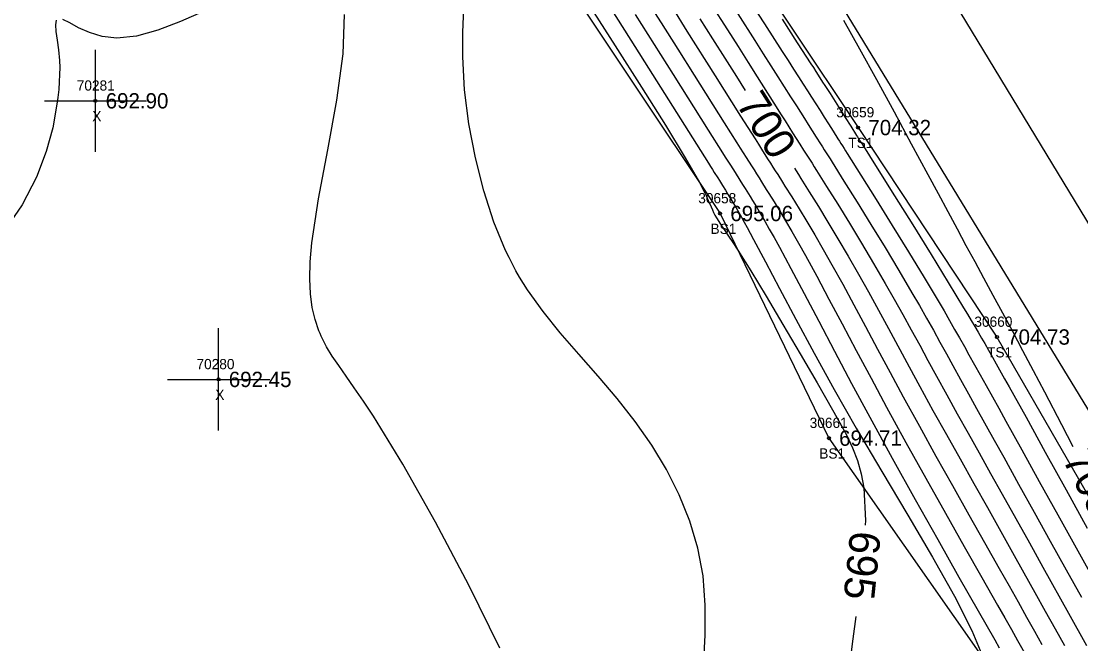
# Model space of a CAD drawing. Extents: x 1376587 to 1378239, y 1000335 to 1003031.
# Drawn here: x 1377325.3 to 1377429, y 1001514.5 to 1001575.4 of the extents above; entities that cross this region are included whole.
import ezdxf

# ---------------------------------------------------------------- set-up
doc = ezdxf.new("R2010")
doc.units = 0
for name, color, linetype in [('RD_DTM_BkLn1', 7, 'Continuous'), ('RD_DTM_BkLn2', 7, 'Continuous'), ('RD_DTM_BkLn_txCode', 7, 'Continuous'), ('RD_DTM_Major1', 7, 'Continuous'), ('RD_DTM_Major1_Lbl', 7, 'Continuous'), ('RD_DTM_Minor1', 7, 'Continuous'), ('RD_EX_Misc', 7, 'Continuous'), ('RD_EX_Misc_txCode', 7, 'Continuous'), ('RD_EX_Road', 7, 'Continuous'), ('RD_EX_TX_Misc_ELEV', 7, 'Continuous'), ('RD_SMD_Locator', 7, 'Continuous')]:
    doc.layers.add(name, color=color, linetype=linetype)

msp = doc.modelspace()

# ---------------------------------------------------------------- linework, layer by layer
at = {"layer": 'RD_DTM_BkLn1'}
msp.add_lwpolyline([(1377890.87, 1000795.13), (1377889.75, 1000797.09), (1377860.86, 1000844.28), (1377837.2, 1000883.19), (1377805.55, 1000935.32), (1377771.67, 1000991.28), (1377739.47, 1001043.28), (1377708.64, 1001094.78), (1377678.49, 1001143.97), (1377648.11, 1001195.1), (1377620.71, 1001239.29), (1377591.74, 1001287.41), (1377561.78, 1001336.41), (1377531.28, 1001387.73), (1377502.54, 1001434.98), (1377471.98, 1001486.19), (1377441.27, 1001536.58), (1377411.04, 1001586.42), (1377380.15, 1001637.79)], dxfattribs=at)
at = {"layer": 'RD_DTM_BkLn2'}
for points in [[(1377363.04, 1001638.46), (1377361.25, 1001636.24), (1377387.71, 1001594.23), (1377407.17, 1001565.02), (1377420.75, 1001544.52), (1377441.37, 1001508.67), (1377461.13, 1001479.02), (1377484.31, 1001440.71), (1377503.74, 1001407.98), (1377518.28, 1001383.96), (1377528.11, 1001362.15), (1377529.65, 1001353.44)], [(1377349.12, 1001628.13), (1377375.6, 1001583.71), (1377393.67, 1001556.61), (1377404.31, 1001534.62), (1377428.77, 1001499.7), (1377447.87, 1001468.49), (1377470.98, 1001431.34), (1377495.98, 1001404.49), (1377511.73, 1001379.4), (1377523.51, 1001358.96), (1377526.56, 1001353.63)]]:
    msp.add_lwpolyline(points, dxfattribs=at)
at = {"layer": 'RD_DTM_Major1'}
for points in [[(1377380.8, 1001577.11), (1377383.42, 1001573.02), (1377385.98, 1001568.99), (1377388.32, 1001565.26), (1377390.26, 1001562.07), (1377391.65, 1001559.64), (1377391.85, 1001559.27), (1377392.01, 1001558.94), (1377392.16, 1001558.64), (1377392.29, 1001558.37), (1377392.41, 1001558.12), (1377392.51, 1001557.89), (1377392.78, 1001557.26), (1377392.91, 1001556.98), (1377393.03, 1001556.72), (1377393.16, 1001556.45), (1377393.31, 1001556.19), (1377393.54, 1001555.81), (1377393.81, 1001555.4), (1377394.13, 1001554.94), (1377394.5, 1001554.39), (1377394.92, 1001553.76), (1377395.41, 1001553.02), (1377396.69, 1001550.99), (1377398.19, 1001548.52), (1377399.82, 1001545.76), (1377401.51, 1001542.88), (1377403.15, 1001540.04), (1377404.66, 1001537.4), (1377405.39, 1001536.11), (1377406.05, 1001534.87), (1377406.62, 1001533.66), (1377407.1, 1001532.43), (1377407.47, 1001531.14), (1377407.73, 1001529.75), (1377407.89, 1001526.57), (1377407.86, 1001526.11)], [(1377391.7, 1001575.65), (1377392.94, 1001573.69), (1377394.13, 1001571.8), (1377395.26, 1001570.01), (1377396.12, 1001568.66)], [(1377405.73, 1001575.52), (1377407.29, 1001572.74), (1377408.96, 1001569.71), (1377410.68, 1001566.56), (1377412.37, 1001563.42), (1377413.99, 1001560.43), (1377414.99, 1001558.57), (1377415.94, 1001556.8), (1377416.85, 1001555.12), (1377417.72, 1001553.49), (1377418.58, 1001551.9), (1377419.44, 1001550.32), (1377420.36, 1001548.61), (1377421.29, 1001546.88), (1377422.26, 1001545.08), (1377423.26, 1001543.21), (1377424.3, 1001541.24), (1377425.4, 1001539.14), (1377427.05, 1001535.95), (1377428.16, 1001533.79)], [(1377400.93, 1001561.05), (1377401.1, 1001560.79), (1377401.33, 1001560.43), (1377401.56, 1001560.05), (1377402.38, 1001558.74), (1377403.28, 1001557.3), (1377404.22, 1001555.76), (1377405.2, 1001554.13), (1377406.21, 1001552.43), (1377407.22, 1001550.68), (1377408.2, 1001548.93), (1377409.17, 1001547.16), (1377410.15, 1001545.34), (1377412.17, 1001541.6), (1377413.21, 1001539.67), (1377414.49, 1001537.34), (1377415.8, 1001534.98), (1377417.14, 1001532.59), (1377418.48, 1001530.19), (1377419.81, 1001527.82), (1377421.12, 1001525.48), (1377422.28, 1001523.43), (1377423.39, 1001521.43), (1377424.46, 1001519.5), (1377425.48, 1001517.67), (1377426.45, 1001515.94), (1377427.35, 1001514.32)], [(1377406.96, 1001517.15), (1377406.66, 1001514.97), (1377406.13, 1001510.88)]]:
    msp.add_lwpolyline(points, dxfattribs=at)
at = {"layer": 'RD_DTM_Minor1'}
for points in [[(1377396.02, 1001578.25), (1377398.01, 1001575.16), (1377399.74, 1001572.47), (1377400.32, 1001571.57), (1377400.85, 1001570.75), (1377401.34, 1001569.99), (1377401.79, 1001569.28), (1377402.22, 1001568.61), (1377402.62, 1001567.98), (1377403.04, 1001567.33), (1377403.45, 1001566.69), (1377403.86, 1001566.04), (1377404.28, 1001565.38), (1377404.72, 1001564.68), (1377405.2, 1001563.93), (1377405.34, 1001563.7), (1377405.49, 1001563.47), (1377405.64, 1001563.23), (1377405.79, 1001562.98), (1377405.95, 1001562.73), (1377406.11, 1001562.47), (1377407.44, 1001560.36), (1377408.93, 1001557.97), (1377410.51, 1001555.43), (1377412.09, 1001552.86), (1377413.62, 1001550.36), (1377415, 1001548.05), (1377415.57, 1001547.07), (1377416.11, 1001546.15), (1377416.61, 1001545.27), (1377417.09, 1001544.43), (1377417.56, 1001543.6), (1377418.01, 1001542.78), (1377418.55, 1001541.81), (1377419.1, 1001540.82), (1377419.68, 1001539.79), (1377420.92, 1001537.55), (1377421.62, 1001536.29), (1377423.17, 1001533.49), (1377424.88, 1001530.39), (1377426.69, 1001527.12), (1377430.28, 1001520.64)], [(1377386.3, 1001577.8), (1377387.9, 1001575.28), (1377389.53, 1001572.7), (1377391.14, 1001570.14), (1377394.08, 1001565.47), (1377395.31, 1001563.52), (1377395.63, 1001563.02), (1377395.93, 1001562.55), (1377396.21, 1001562.1), (1377396.74, 1001561.27), (1377396.99, 1001560.88), (1377397.24, 1001560.49), (1377397.48, 1001560.1), (1377397.72, 1001559.72), (1377398.19, 1001558.97), (1377398.44, 1001558.58), (1377398.95, 1001557.74), (1377399.5, 1001556.84), (1377400.08, 1001555.88), (1377400.69, 1001554.84), (1377401.33, 1001553.71), (1377402.01, 1001552.49), (1377403.12, 1001550.46), (1377404.32, 1001548.22), (1377405.61, 1001545.8), (1377406.98, 1001543.21), (1377408.43, 1001540.48), (1377409.96, 1001537.64), (1377411.85, 1001534.19), (1377413.79, 1001530.71), (1377415.71, 1001527.28), (1377417.55, 1001524.01), (1377419.27, 1001520.98), (1377420.8, 1001518.28), (1377421.51, 1001517.04), (1377422.16, 1001515.89), (1377422.76, 1001514.83), (1377423.83, 1001512.93)], [(1377392.81, 1001577.05), (1377394.39, 1001574.58), (1377395.43, 1001572.94), (1377396.4, 1001571.4), (1377397.31, 1001569.97), (1377398.93, 1001567.41), (1377399.65, 1001566.28), (1377400.03, 1001565.67), (1377400.76, 1001564.52), (1377401.12, 1001563.96), (1377401.48, 1001563.39), (1377401.84, 1001562.81), (1377402.66, 1001561.53), (1377402.88, 1001561.18), (1377403.1, 1001560.82), (1377404.09, 1001559.25), (1377405.17, 1001557.52), (1377406.32, 1001555.66), (1377407.5, 1001553.71), (1377408.68, 1001551.73), (1377409.83, 1001549.75), (1377410.7, 1001548.22), (1377411.55, 1001546.71), (1377412.37, 1001545.21), (1377413.19, 1001543.72), (1377414, 1001542.22), (1377414.83, 1001540.7), (1377415.83, 1001538.87), (1377416.86, 1001537.01), (1377417.92, 1001535.11), (1377419, 1001533.17), (1377420.12, 1001531.17), (1377421.26, 1001529.14), (1377422.58, 1001526.76), (1377423.92, 1001524.36), (1377425.24, 1001521.98), (1377427.74, 1001517.48), (1377429.5, 1001514.31)], [(1377343.2, 1001576.42), (1377340.9, 1001575.41), (1377338.68, 1001574.56), (1377336.58, 1001573.98), (1377334.65, 1001573.78), (1377333.24, 1001573.94), (1377331.99, 1001574.31), (1377330.92, 1001574.79), (1377330.05, 1001575.26), (1377329.38, 1001575.6)], [(1377372.12, 1001514.05), (1377369.08, 1001520.22), (1377365.83, 1001526.39), (1377362.64, 1001532.06), (1377359.78, 1001536.76), (1377358.79, 1001538.25), (1377357.89, 1001539.55), (1377357.09, 1001540.69), (1377356.37, 1001541.72), (1377355.73, 1001542.66), (1377355.18, 1001543.56), (1377355.04, 1001543.82), (1377354.91, 1001544.08), (1377354.78, 1001544.34), (1377354.65, 1001544.6), (1377354.54, 1001544.87), (1377354.42, 1001545.14), (1377354.06, 1001546.22), (1377353.78, 1001547.41), (1377353.61, 1001548.73), (1377353.54, 1001550.21), (1377353.58, 1001551.88), (1377353.75, 1001553.75), (1377354.39, 1001558.04), (1377355.29, 1001562.83), (1377356.17, 1001567.7), (1377356.8, 1001572.25), (1377356.94, 1001576.08)], [(1377392.05, 1001512.23), (1377392.21, 1001515.32), (1377392.22, 1001518.28), (1377392, 1001521.15), (1377391.5, 1001523.86), (1377390.71, 1001526.5), (1377389.68, 1001529.06), (1377388.43, 1001531.54), (1377386.98, 1001533.93), (1377385.37, 1001536.24), (1377383.59, 1001538.51), (1377381.73, 1001540.7), (1377379.86, 1001542.84), (1377378.04, 1001544.94), (1377376.35, 1001547.03), (1377374.83, 1001549.14), (1377374.43, 1001549.75), (1377374.06, 1001550.37), (1377373.69, 1001551), (1377373.35, 1001551.64), (1377373.02, 1001552.3), (1377372.69, 1001552.98), (1377371.55, 1001555.77), (1377370.56, 1001558.82), (1377369.73, 1001562.05), (1377369.1, 1001565.37), (1377368.68, 1001568.71), (1377368.5, 1001571.96), (1377368.52, 1001574.36), (1377368.61, 1001576.66)], [(1377382.86, 1001576.86), (1377384.94, 1001573.56), (1377387.06, 1001570.21), (1377392.53, 1001561.53), (1377392.73, 1001561.22), (1377392.92, 1001560.92), (1377393.1, 1001560.63), (1377393.44, 1001560.09), (1377393.6, 1001559.84), (1377393.91, 1001559.34), (1377394.2, 1001558.88), (1377394.47, 1001558.43), (1377394.73, 1001558.01), (1377394.98, 1001557.59), (1377395.23, 1001557.16), (1377395.49, 1001556.72), (1377395.75, 1001556.25), (1377396.03, 1001555.76), (1377396.31, 1001555.24), (1377396.62, 1001554.68), (1377396.95, 1001554.07), (1377398.1, 1001551.89), (1377399.48, 1001549.27), (1377401.07, 1001546.27), (1377402.86, 1001542.95), (1377404.84, 1001539.38), (1377406.99, 1001535.6), (1377409.49, 1001531.34), (1377412.03, 1001527.08), (1377414.45, 1001522.96), (1377416.59, 1001519.15), (1377418.3, 1001515.79), (1377419.42, 1001513.05)], [(1377385.37, 1001576.08), (1377387.22, 1001573.15), (1377389.08, 1001570.2), (1377392.5, 1001564.77), (1377393.91, 1001562.55), (1377394.18, 1001562.12), (1377394.43, 1001561.72), (1377394.67, 1001561.33), (1377395.13, 1001560.62), (1377395.61, 1001559.86), (1377395.87, 1001559.45), (1377396.12, 1001559.05), (1377396.6, 1001558.27), (1377396.84, 1001557.88), (1377397.23, 1001557.25), (1377397.62, 1001556.58), (1377398.04, 1001555.86), (1377398.48, 1001555.09), (1377398.96, 1001554.25), (1377399.47, 1001553.32), (1377400.6, 1001551.22), (1377401.88, 1001548.79), (1377403.31, 1001546.07), (1377404.86, 1001543.12), (1377406.53, 1001539.97), (1377408.31, 1001536.67), (1377410.5, 1001532.66), (1377412.74, 1001528.63), (1377414.95, 1001524.71), (1377417.03, 1001521.02), (1377418.92, 1001517.71), (1377420.53, 1001514.89), (1377420.98, 1001514.09)], [(1377389, 1001576.73), (1377390.42, 1001574.47), (1377393.2, 1001570.07), (1377395.68, 1001566.14), (1377396.74, 1001564.47), (1377397.09, 1001563.92), (1377397.42, 1001563.4), (1377397.73, 1001562.9), (1377398.32, 1001561.97), (1377398.61, 1001561.52), (1377398.84, 1001561.15), (1377399.07, 1001560.79), (1377399.3, 1001560.43), (1377399.77, 1001559.69), (1377400.01, 1001559.3), (1377400.67, 1001558.24), (1377401.39, 1001557.08), (1377402.14, 1001555.84), (1377402.93, 1001554.51), (1377403.75, 1001553.1), (1377404.61, 1001551.6), (1377405.66, 1001549.69), (1377406.76, 1001547.67), (1377407.9, 1001545.55), (1377409.08, 1001543.33), (1377410.31, 1001541.03), (1377411.59, 1001538.65), (1377413.16, 1001535.78), (1377414.78, 1001532.87), (1377416.4, 1001529.97), (1377418, 1001527.13), (1377419.54, 1001524.41), (1377420.98, 1001521.85), (1377421.93, 1001520.17), (1377422.81, 1001518.59), (1377423.64, 1001517.11), (1377424.42, 1001515.72), (1377425.14, 1001514.42)], [(1377395.39, 1001576.15), (1377397.06, 1001573.53), (1377397.89, 1001572.24), (1377398.64, 1001571.06), (1377399.33, 1001569.97), (1377400.57, 1001568.02), (1377401.13, 1001567.14), (1377401.53, 1001566.52), (1377401.91, 1001565.91), (1377402.29, 1001565.31), (1377403.08, 1001564.07), (1377403.49, 1001563.42), (1377403.67, 1001563.14), (1377403.85, 1001562.85), (1377404.03, 1001562.56), (1377404.42, 1001561.95), (1377404.62, 1001561.63), (1377405.77, 1001559.79), (1377407.06, 1001557.73), (1377408.42, 1001555.53), (1377409.8, 1001553.27), (1377411.16, 1001551.02), (1377412.43, 1001548.86), (1377413.17, 1001547.59), (1377413.87, 1001546.36), (1377414.53, 1001545.18), (1377415.17, 1001544.02), (1377415.8, 1001542.87), (1377416.43, 1001541.73), (1377417.19, 1001540.36), (1377417.96, 1001538.97), (1377418.76, 1001537.52), (1377420.48, 1001534.43), (1377421.41, 1001532.76), (1377422.87, 1001530.13), (1377424.4, 1001527.36), (1377425.97, 1001524.53), (1377427.52, 1001521.73), (1377429.01, 1001519.05)], [(1377328.72, 1001575.52), (1377328.66, 1001575.08), (1377328.71, 1001574.42), (1377328.82, 1001573.59), (1377328.94, 1001572.64), (1377329.04, 1001571.58), (1377329.07, 1001570.91), (1377329.06, 1001570.22), (1377329.03, 1001569.5), (1377328.98, 1001568.74), (1377328.89, 1001567.95), (1377328.77, 1001567.12), (1377328.39, 1001565.01), (1377327.75, 1001562.68), (1377326.79, 1001560.16), (1377325.39, 1001557.47), (1377323.47, 1001554.64)], [(1377399.74, 1001575.63), (1377401.22, 1001573.33), (1377402.54, 1001571.27), (1377402.79, 1001570.89), (1377403.02, 1001570.52), (1377403.25, 1001570.16), (1377403.69, 1001569.47), (1377403.9, 1001569.14), (1377404.42, 1001568.34), (1377404.91, 1001567.57), (1377405.41, 1001566.79), (1377405.91, 1001565.99), (1377406.45, 1001565.15), (1377407.02, 1001564.24), (1377407.1, 1001564.12), (1377407.18, 1001563.99), (1377407.27, 1001563.86), (1377407.35, 1001563.72), (1377407.43, 1001563.59), (1377407.52, 1001563.45), (1377409.03, 1001561.06), (1377410.73, 1001558.35), (1377412.51, 1001555.49), (1377414.3, 1001552.61), (1377415.99, 1001549.85), (1377417.49, 1001547.37), (1377417.87, 1001546.74), (1377418.23, 1001546.13), (1377418.58, 1001545.54), (1377418.91, 1001544.98), (1377419.23, 1001544.42), (1377419.55, 1001543.87), (1377419.92, 1001543.22), (1377420.3, 1001542.56), (1377420.68, 1001541.88), (1377421.5, 1001540.43), (1377421.94, 1001539.64), (1377423.59, 1001536.66), (1377425.48, 1001533.24), (1377427.51, 1001529.56), (1377429.58, 1001525.81)]]:
    msp.add_lwpolyline(points, dxfattribs=at)
at = {"layer": 'RD_EX_Misc'}
for p, q in [((1377332.57, 1001562.64), (1377332.57, 1001572.64)), ((1377327.57, 1001567.64), (1377337.57, 1001567.64)), ((1377344.61, 1001535.37), (1377344.61, 1001545.37)), ((1377339.61, 1001540.37), (1377349.61, 1001540.37))]:
    msp.add_line(p, q, dxfattribs=at)
at = {"layer": 'RD_EX_Road'}
msp.add_lwpolyline([(1377883.75, 1000788.5), (1377882.63, 1000790.22), (1377852.26, 1000839.6), (1377828.46, 1000879.31), (1377797, 1000930.66), (1377763.07, 1000986.65), (1377731.87, 1001037.81), (1377700.31, 1001089.98), (1377670.43, 1001138.24), (1377639.73, 1001190.03), (1377611.89, 1001234.23), (1377582.78, 1001282.57), (1377552.22, 1001331.03), (1377522.24, 1001382.35), (1377494.26, 1001430.19), (1377463.17, 1001481.14), (1377433.42, 1001531.29), (1377403.14, 1001580.98), (1377371.36, 1001632.19)], dxfattribs=at)
at = {"layer": 'RD_SMD_Locator'}
for centre in [(1377332.57, 1001567.64), (1377407.17, 1001565.02), (1377393.67, 1001556.61), (1377420.75, 1001544.52), (1377344.61, 1001540.37), (1377404.31, 1001534.62)]:
    msp.add_circle(centre, 0.15, dxfattribs=at)

# ---------------------------------------------------------------- texts
at = {"layer": 'RD_DTM_BkLn_txCode'}
for s, p in [('30659', (1377405.03, 1001566.02)), ('TS1', (1377406.21, 1001563.02)), ('30658', (1377391.53, 1001557.61)), ('BS1', (1377392.73, 1001554.61)), ('30660', (1377418.54, 1001545.52)), ('TS1', (1377419.78, 1001542.52)), ('30661', (1377402.43, 1001535.62)), ('BS1', (1377403.37, 1001532.62))]:
    msp.add_text(s, height=1, dxfattribs=at).set_placement(p)
at = {"layer": 'RD_DTM_Major1_Lbl'}
for s, rotation, p in [('700', 302.325, (1377395.17, 1001567.34)), ('705', 296.9079, (1377427.1, 1001532.58)), ('695', 264.2814, (1377406.41, 1001525.62))]:
    msp.add_text(s, height=3, rotation=rotation, dxfattribs=at).set_placement(p)
at = {"layer": 'RD_EX_Misc_txCode'}
for s, p in [('70281', (1377330.74, 1001568.64)), ('X', (1377332.26, 1001565.64)), ('70280', (1377342.45, 1001541.37)), ('X', (1377344.29, 1001538.37))]:
    msp.add_text(s, height=1, dxfattribs=at).set_placement(p)
at = {"layer": 'RD_EX_TX_Misc_ELEV'}
for s, p in [('692.90', (1377333.57, 1001566.89)), ('704.32', (1377408.17, 1001564.27)), ('695.06', (1377394.67, 1001555.86)), ('704.73', (1377421.75, 1001543.77)), ('692.45', (1377345.61, 1001539.62)), ('694.71', (1377405.31, 1001533.87))]:
    msp.add_text(s, height=1.5, dxfattribs=at).set_placement(p)

doc.saveas('drawing.dxf')
